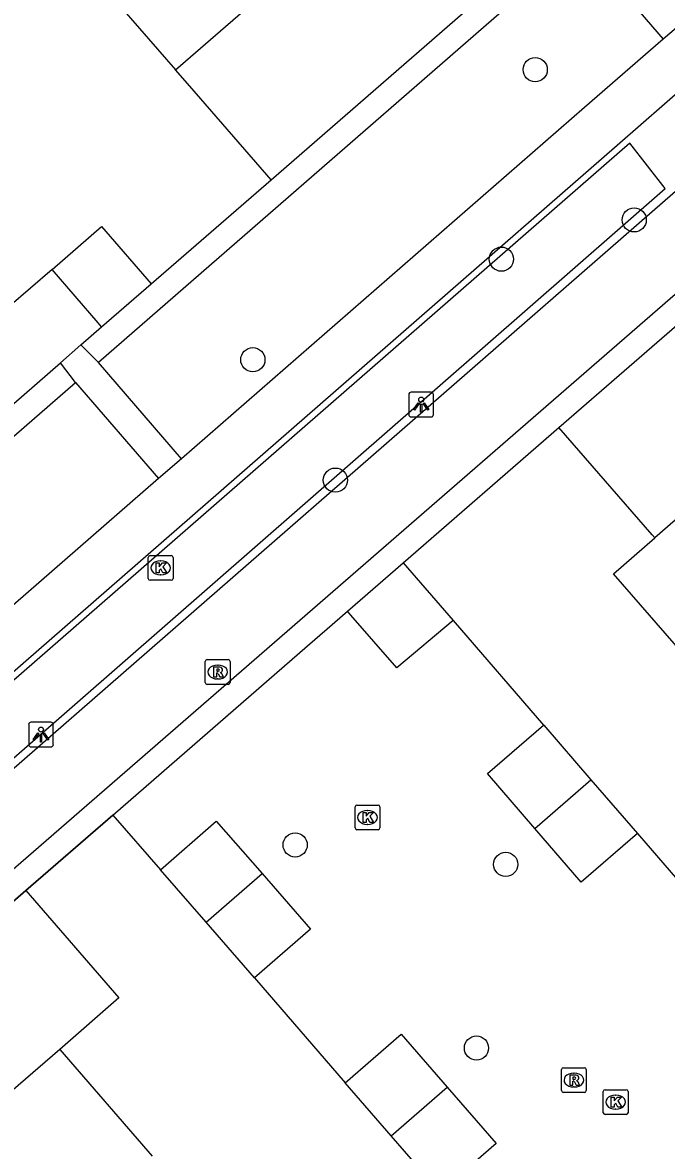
# Model space of a CAD drawing. Extents: x 155888 to 156864, y 383882 to 384671.
# Drawn here: x 156525.81 to 156551.82, y 384294.12 to 384339.71 of the extents above; entities that cross this region are included whole.
import ezdxf

# ---------------------------------------------------------------- set-up
doc = ezdxf.new("R2010")
doc.units = 0
for name, color, linetype in [('IMGEO_Boom', 7, 'Continuous'), ('IMGEO_Fietspad_gesloten', 7, 'Continuous'), ('IMGEO_Greppel_droge_sloot', 7, 'Continuous'), ('IMGEO_Haag', 7, 'Continuous'), ('IMGEO_Kolk', 7, 'Continuous'), ('IMGEO_Lichtpunt', 7, 'Continuous'), ('IMGEO_Muur', 7, 'Continuous'), ('IMGEO_Pand', 7, 'Continuous'), ('IMGEO_Rijbaan_lokaal_open', 7, 'Continuous'), ('IMGEO_Rioolput', 7, 'Continuous'), ('IMGEO_Voetpad_gesloten', 7, 'Continuous'), ('IMGEO_Voetpad_open', 7, 'Continuous')]:
    doc.layers.add(name, color=color, linetype=linetype)

msp = doc.modelspace()

# ---------------------------------------------------------------- linework, layer by layer
at = {"layer": 'IMGEO_Boom'}
for centre in [(156546.521, 384337.806), (156550.521, 384331.734), (156545.155, 384330.147), (156535.116, 384326.082), (156538.451, 384321.216), (156536.825, 384306.471), (156545.33, 384305.686), (156544.148, 384298.261)]:
    msp.add_circle(centre, 0.489, dxfattribs=at)
at = {"layer": 'IMGEO_Fietspad_gesloten'}
for points in [[(156554.933, 384335.268), (156551.774, 384332.513), (156513.461, 384299.101)], [(156511.459, 384293.409), (156514.691, 384296.154), (156515.48, 384296.862), (156553.811, 384330.161), (156554.603, 384330.849), (156557.035, 384332.96)]]:
    msp.add_lwpolyline(points, dxfattribs=at)
at = {"layer": 'IMGEO_Greppel_droge_sloot'}
msp.add_lwpolyline([(156513.259, 384299.332), (156551.773, 384332.999), (156550.337, 384334.838), (156511.686, 384301.131)], dxfattribs=at)
at = {"layer": 'IMGEO_Haag'}
for points in [[(156548.354, 384342.914), (156545.166, 384340.14), (156528.875, 384325.967)], [(156531.007, 384329.151), (156535.853, 384333.36)], [(156506.779, 384306.742), (156527.957, 384325.168)], [(156541.185, 384317.875), (156547.477, 384323.346)], [(156525.947, 384304.624), (156529.455, 384307.68)]]:
    msp.add_lwpolyline(points, dxfattribs=at)
at = {"layer": 'IMGEO_Kolk'}
for p, q in [((156530.891, 384317.242), (156530.891, 384318.094)), ((156530.966, 384318.168), (156531.818, 384318.168)), ((156531.379, 384317.948), (156531.404, 384317.948)), ((156531.892, 384318.094), (156531.892, 384317.242)), ((156531.818, 384317.168), (156530.966, 384317.168)), ((156531.402, 384317.388), (156531.377, 384317.388)), ((156539.246, 384307.157), (156539.246, 384308.009)), ((156539.321, 384308.083), (156540.173, 384308.083)), ((156540.247, 384308.009), (156540.247, 384307.157)), ((156539.734, 384307.863), (156539.759, 384307.863)), ((156540.173, 384307.083), (156539.321, 384307.083)), ((156539.757, 384307.303), (156539.732, 384307.303)), ((156549.271, 384295.65), (156549.271, 384296.502)), ((156549.346, 384296.576), (156550.198, 384296.576)), ((156550.272, 384296.502), (156550.272, 384295.65)), ((156549.759, 384296.356), (156549.784, 384296.356)), ((156550.198, 384295.576), (156549.346, 384295.576)), ((156549.782, 384295.796), (156549.757, 384295.796))]:
    msp.add_line(p, q, dxfattribs=at)
for points in [[(156530.891, 384317.242), (156530.891, 384318.094)], [(156530.966, 384318.168), (156531.818, 384318.168)], [(156531.892, 384318.094), (156531.892, 384317.242)], [(156531.212, 384317.868), (156531.335, 384317.868), (156531.335, 384317.717), (156531.465, 384317.868), (156531.629, 384317.868), (156531.483, 384317.717), (156531.636, 384317.468), (156531.484, 384317.468), (156531.399, 384317.632), (156531.335, 384317.565), (156531.335, 384317.468), (156531.212, 384317.468), (156531.212, 384317.868)], [(156531.818, 384317.168), (156530.966, 384317.168)], [(156539.246, 384307.157), (156539.246, 384308.009)], [(156539.321, 384308.083), (156540.173, 384308.083)], [(156540.247, 384308.009), (156540.247, 384307.157)], [(156539.567, 384307.783), (156539.69, 384307.783), (156539.69, 384307.632), (156539.82, 384307.783), (156539.984, 384307.783), (156539.838, 384307.632), (156539.991, 384307.383), (156539.839, 384307.383), (156539.754, 384307.547), (156539.69, 384307.48), (156539.69, 384307.383), (156539.567, 384307.383), (156539.567, 384307.783)], [(156540.173, 384307.083), (156539.321, 384307.083)], [(156549.271, 384295.65), (156549.271, 384296.502)], [(156549.346, 384296.576), (156550.198, 384296.576)], [(156550.272, 384296.502), (156550.272, 384295.65)], [(156549.592, 384296.276), (156549.715, 384296.276), (156549.715, 384296.125), (156549.845, 384296.276), (156550.009, 384296.276), (156549.863, 384296.125), (156550.016, 384295.876), (156549.864, 384295.876), (156549.779, 384296.04), (156549.715, 384295.973), (156549.715, 384295.876), (156549.592, 384295.876), (156549.592, 384296.276)], [(156550.198, 384295.576), (156549.346, 384295.576)]]:
    msp.add_lwpolyline(points, dxfattribs=at)
for centre, start, end in [((156530.968, 384318.092), 91.552, 178.448), ((156530.968, 384318.092), 91.552, 178.448), ((156531.816, 384318.092), 1.552, 88.448), ((156531.816, 384318.092), 1.552, 88.448), ((156530.968, 384317.244), 181.552, 268.448), ((156530.968, 384317.244), 181.552, 268.448), ((156531.816, 384317.244), 271.552, 358.448), ((156531.816, 384317.244), 271.552, 358.448), ((156539.323, 384308.007), 91.552, 178.448), ((156539.323, 384308.007), 91.552, 178.448), ((156540.171, 384308.007), 1.552, 88.448), ((156540.171, 384308.007), 1.552, 88.448), ((156539.323, 384307.159), 181.552, 268.448), ((156539.323, 384307.159), 181.552, 268.448), ((156540.171, 384307.159), 271.552, 358.448), ((156540.171, 384307.159), 271.552, 358.448), ((156549.348, 384296.5), 91.552, 178.448), ((156549.348, 384296.5), 91.552, 178.448), ((156550.196, 384296.5), 1.552, 88.448), ((156550.196, 384296.5), 1.552, 88.448), ((156549.348, 384295.652), 181.552, 268.448), ((156549.348, 384295.652), 181.552, 268.448), ((156550.196, 384295.652), 271.552, 358.448), ((156550.196, 384295.652), 271.552, 358.448)]:
    msp.add_arc(centre, 0.0765, start, end, dxfattribs=at)
for centre, major_axis, ratio, start_param, end_param in [((156531.378, 384317.668), (-0.387, 0.002), 0.722429, 4.712389, 7.853982), ((156531.403, 384317.668), (-0.39, 0.002), 0.717154, 1.570796, 4.712389), ((156539.733, 384307.583), (-0.387, 0.002), 0.722429, 4.712389, 7.853982), ((156539.758, 384307.583), (-0.39, 0.002), 0.717154, 1.570796, 4.712389), ((156549.758, 384296.076), (-0.387, 0.002), 0.722429, 4.712389, 7.853982), ((156549.783, 384296.076), (-0.39, 0.002), 0.717154, 1.570796, 4.712389)]:
    msp.add_ellipse(centre, major_axis=major_axis, ratio=ratio, start_param=start_param, end_param=end_param, dxfattribs=at)
at = {"layer": 'IMGEO_Lichtpunt'}
for p, q in [((156542.317, 384324.768), (156541.509, 384324.768)), ((156542.317, 384324.768), (156541.509, 384324.768)), ((156541.415, 384324.673), (156541.415, 384323.866)), ((156541.415, 384324.673), (156541.415, 384323.866)), ((156542.411, 384323.866), (156542.411, 384324.673)), ((156542.411, 384323.866), (156542.411, 384324.673)), ((156541.509, 384323.772), (156542.317, 384323.772)), ((156541.509, 384323.772), (156542.317, 384323.772)), ((156526.06, 384311.337), (156526.06, 384310.53)), ((156526.06, 384311.337), (156526.06, 384310.53)), ((156526.962, 384311.432), (156526.154, 384311.432)), ((156526.962, 384311.432), (156526.154, 384311.432)), ((156527.056, 384310.53), (156527.056, 384311.337)), ((156527.056, 384310.53), (156527.056, 384311.337)), ((156526.154, 384310.436), (156526.962, 384310.436)), ((156526.154, 384310.436), (156526.962, 384310.436))]:
    msp.add_line(p, q, dxfattribs=at)
for points in [[(156541.789, 384324.337), (156541.828, 384324.309), (156541.64, 384324.047), (156541.602, 384324.074), (156541.789, 384324.337)], [(156541.891, 384324.289), (156541.938, 384324.289), (156541.938, 384323.967), (156541.891, 384323.967), (156541.891, 384324.289)], [(156542.001, 384324.309), (156542.039, 384324.336), (156542.226, 384324.074), (156542.187, 384324.046), (156542.001, 384324.309)], [(156526.434, 384311.001), (156526.473, 384310.973), (156526.285, 384310.711), (156526.247, 384310.738), (156526.434, 384311.001)], [(156526.536, 384310.953), (156526.583, 384310.953), (156526.583, 384310.631), (156526.536, 384310.631), (156526.536, 384310.953)], [(156526.646, 384310.973), (156526.684, 384311), (156526.871, 384310.738), (156526.832, 384310.71), (156526.646, 384310.973)]]:
    msp.add_lwpolyline(points, dxfattribs=at)
for centre in [(156541.914, 384324.471), (156526.559, 384311.135)]:
    msp.add_circle(centre, 0.0994, dxfattribs=at)
for centre, start, end in [((156541.509, 384324.673), 90, 180), ((156541.509, 384324.673), 90, 180), ((156542.317, 384324.673), 0, 90), ((156542.317, 384324.673), 0, 90), ((156541.509, 384323.866), 180, 270), ((156541.509, 384323.866), 180, 270), ((156542.317, 384323.866), 270, 0), ((156542.317, 384323.866), 270, 360), ((156526.154, 384311.337), 90, 180), ((156526.154, 384311.337), 90, 180), ((156526.962, 384311.337), 0, 90), ((156526.962, 384311.337), 0, 90), ((156526.154, 384310.53), 180, 270), ((156526.154, 384310.53), 180, 270), ((156526.962, 384310.53), 270, 0), ((156526.962, 384310.53), 270, 360)]:
    msp.add_arc(centre, 0.0946, start, end, dxfattribs=at)
at = {"layer": 'IMGEO_Muur'}
for points in [[(156531.007, 384329.151), (156535.853, 384333.36)], [(156527.341, 384325.962), (156528.168, 384326.683)], [(156541.185, 384317.875), (156547.477, 384323.346)], [(156529.456, 384307.681), (156525.947, 384304.624), (156523.554, 384302.55)]]:
    msp.add_lwpolyline(points, dxfattribs=at)
at = {"layer": 'IMGEO_Pand'}
for points in [[(156531.995, 384337.802), (156540.657, 384345.332)], [(156528.265, 384342.094), (156531.995, 384337.802)], [(156535.853, 384333.36), (156544.511, 384340.896)], [(156535.853, 384333.36), (156532.574, 384337.135), (156531.995, 384337.802)], [(156527.003, 384329.729), (156529.003, 384331.467), (156531.007, 384329.151)], [(156529.007, 384327.413), (156528.864, 384327.579), (156527.003, 384329.729)], [(156547.477, 384323.346), (156554.475, 384329.42)], [(156529.007, 384327.413), (156531.007, 384329.151)], [(156558.345, 384324.961), (156551.351, 384318.884)], [(156551.351, 384318.884), (156551.247, 384319.004), (156549.362, 384321.175), (156547.477, 384323.346)], [(156553.415, 384313.137), (156552.857, 384313.781), (156549.684, 384317.435), (156551.351, 384318.884)], [(156538.936, 384315.919), (156541.185, 384317.875)], [(156541.185, 384317.875), (156543.213, 384315.543)], [(156543.213, 384315.543), (156540.929, 384313.627), (156539.076, 384315.758), (156538.936, 384315.919)], [(156546.507, 384307.14), (156544.595, 384309.359), (156546.861, 384311.313)], [(156546.861, 384311.313), (156546.867, 384311.318), (156548.773, 384309.107)], [(156546.507, 384307.14), (156548.773, 384309.107)], [(156548.773, 384309.107), (156550.651, 384306.928)], [(156531.379, 384305.467), (156533.64, 384307.438), (156535.492, 384305.313)], [(156550.651, 384306.928), (156548.379, 384304.969), (156546.507, 384307.14)], [(156533.228, 384303.346), (156531.379, 384305.467)], [(156533.228, 384303.346), (156535.492, 384305.313)], [(156535.492, 384305.313), (156537.45, 384303.067), (156535.189, 384301.096)], [(156516.106, 384296.095), (156523.554, 384302.55), (156525.947, 384304.624)], [(156525.947, 384304.624), (156529.707, 384300.287), (156527.315, 384298.209)], [(156535.189, 384301.096), (156533.228, 384303.346)], [(156538.839, 384296.86), (156541.106, 384298.825), (156542.962, 384296.685)], [(156527.315, 384298.209), (156525.337, 384296.491), (156519.875, 384291.745)], [(156527.315, 384298.209), (156531.05, 384293.898)], [(156540.697, 384294.717), (156538.839, 384296.86)], [(156540.697, 384294.717), (156542.962, 384296.685)], [(156542.962, 384296.685), (156544.943, 384294.4), (156542.676, 384292.435)], [(156542.676, 384292.435), (156540.697, 384294.717)]]:
    msp.add_lwpolyline(points, dxfattribs=at)
at = {"layer": 'IMGEO_Rijbaan_lokaal_open'}
for points in [[(156527.003, 384329.729), (156525.26, 384328.215), (156521.587, 384332.461), (156523.083, 384333.756)], [(156528.168, 384326.683), (156529.007, 384327.413)], [(156527.341, 384325.962), (156528.168, 384326.683)], [(156519.431, 384319.075), (156519.574, 384319.199), (156527.341, 384325.962)], [(156529.455, 384307.68), (156529.456, 384307.681), (156537.32, 384314.519), (156538.115, 384315.206), (156538.936, 384315.919)], [(156543.213, 384315.543), (156546.861, 384311.313)], [(156529.455, 384307.68), (156531.379, 384305.467)], [(156550.651, 384306.928), (156554.322, 384302.692)], [(156535.189, 384301.096), (156538.839, 384296.86)]]:
    msp.add_lwpolyline(points, dxfattribs=at)
at = {"layer": 'IMGEO_Rioolput'}
for p, q in [((156533.195, 384313.034), (156533.195, 384313.886)), ((156533.27, 384313.96), (156534.122, 384313.96)), ((156534.196, 384313.886), (156534.196, 384313.034)), ((156533.683, 384313.74), (156533.708, 384313.74)), ((156534.122, 384312.96), (156533.27, 384312.96)), ((156533.706, 384313.18), (156533.681, 384313.18)), ((156547.585, 384296.542), (156547.585, 384297.394)), ((156547.66, 384297.468), (156548.512, 384297.468)), ((156548.586, 384297.394), (156548.586, 384296.542)), ((156548.073, 384297.248), (156548.098, 384297.248)), ((156548.096, 384296.688), (156548.071, 384296.688)), ((156548.512, 384296.468), (156547.66, 384296.468))]:
    msp.add_line(p, q, dxfattribs=at)
for points in [[(156533.195, 384313.034), (156533.195, 384313.886)], [(156533.27, 384313.96), (156534.122, 384313.96)], [(156534.196, 384313.886), (156534.196, 384313.034)], [(156533.784, 384313.658), (156533.532, 384313.66), (156533.532, 384313.26)], [(156533.532, 384313.26), (156533.656, 384313.26), (156533.656, 384313.422), (156533.667, 384313.422)], [(156533.71, 384313.579), (156533.656, 384313.579), (156533.656, 384313.498)], [(156533.656, 384313.498), (156533.708, 384313.498)], [(156533.714, 384313.393), (156533.785, 384313.26), (156533.925, 384313.26), (156533.86, 384313.386)], [(156534.122, 384312.96), (156533.27, 384312.96)], [(156547.585, 384296.542), (156547.585, 384297.394)], [(156547.66, 384297.468), (156548.512, 384297.468)], [(156548.586, 384297.394), (156548.586, 384296.542)], [(156548.174, 384297.166), (156547.922, 384297.168), (156547.922, 384296.768)], [(156547.922, 384296.768), (156548.046, 384296.768), (156548.046, 384296.93), (156548.057, 384296.93)], [(156548.1, 384297.087), (156548.046, 384297.087), (156548.046, 384297.006)], [(156548.046, 384297.006), (156548.098, 384297.006)], [(156548.104, 384296.901), (156548.175, 384296.768), (156548.315, 384296.768), (156548.25, 384296.894)], [(156548.512, 384296.468), (156547.66, 384296.468)]]:
    msp.add_lwpolyline(points, dxfattribs=at)
for centre, radius, start, end in [((156533.272, 384313.884), 0.0765, 91.552, 178.448), ((156533.272, 384313.884), 0.0765, 91.552, 178.448), ((156534.12, 384313.884), 0.0765, 1.552, 88.448), ((156534.12, 384313.884), 0.0765, 1.552, 88.448), ((156533.666, 384313.369), 0.0533, 26.0293, 88.6989), ((156533.692, 384313.687), 0.19, 274.7715, 282.9687), ((156533.716, 384313.483), 0.0964, 77.0061, 93.1865), ((156533.73, 384313.54), 0.0378, 276.6634, 79.6772), ((156533.783, 384313.548), 0.109, 350.3612, 89.416), ((156533.781, 384313.548), 0.112, 277.5842, 350.9817), ((156533.765, 384313.333), 0.108, 29.5134, 73.7905), ((156533.272, 384313.036), 0.0765, 181.552, 268.448), ((156533.272, 384313.036), 0.0765, 181.552, 268.448), ((156534.12, 384313.036), 0.0765, 271.552, 358.448), ((156534.12, 384313.036), 0.0765, 271.552, 358.448), ((156547.662, 384297.392), 0.0765, 91.552, 178.448), ((156547.662, 384297.392), 0.0765, 91.552, 178.448), ((156548.51, 384297.392), 0.0765, 1.552, 88.448), ((156548.51, 384297.392), 0.0765, 1.552, 88.448), ((156548.056, 384296.877), 0.0533, 26.0293, 88.6989), ((156548.082, 384297.195), 0.19, 274.7715, 282.9687), ((156548.106, 384296.991), 0.0964, 77.0061, 93.1865), ((156548.12, 384297.048), 0.0378, 276.6634, 79.6772), ((156548.173, 384297.056), 0.109, 350.3612, 89.416), ((156548.171, 384297.056), 0.112, 277.5842, 350.9817), ((156548.155, 384296.841), 0.108, 29.5134, 73.7905), ((156547.662, 384296.544), 0.0765, 181.552, 268.448), ((156547.662, 384296.544), 0.0765, 181.552, 268.448), ((156548.51, 384296.544), 0.0765, 271.552, 358.448), ((156548.51, 384296.544), 0.0765, 271.552, 358.448)]:
    msp.add_arc(centre, radius, start, end, dxfattribs=at)
for centre, major_axis, ratio, start_param, end_param in [((156533.682, 384313.46), (-0.387, 0.002), 0.722429, 4.712389, 7.853982), ((156533.707, 384313.46), (-0.39, 0.002), 0.717154, 1.570796, 4.712389), ((156548.072, 384296.968), (-0.387, 0.002), 0.722429, 4.712389, 7.853982), ((156548.097, 384296.968), (-0.39, 0.002), 0.717154, 1.570796, 4.712389)]:
    msp.add_ellipse(centre, major_axis=major_axis, ratio=ratio, start_param=start_param, end_param=end_param, dxfattribs=at)
at = {"layer": 'IMGEO_Voetpad_gesloten'}
for points in [[(156553.763, 384340.821), (156551.693, 384339.037)], [(156551.693, 384339.037), (156548.518, 384336.271), (156532.232, 384322.082)], [(156511.511, 384301.331), (156549.833, 384334.752), (156552.702, 384337.254)], [(156532.232, 384322.082), (156531.31, 384321.278)], [(156531.31, 384321.278), (156510.173, 384302.862)]]:
    msp.add_lwpolyline(points, dxfattribs=at)
at = {"layer": 'IMGEO_Voetpad_open'}
for points in [[(156548.354, 384342.914), (156551.693, 384339.037)], [(156528.875, 384325.967), (156528.168, 384326.683)], [(156527.957, 384325.168), (156527.341, 384325.962)], [(156532.232, 384322.082), (156528.875, 384325.967)], [(156527.957, 384325.168), (156531.31, 384321.278)]]:
    msp.add_lwpolyline(points, dxfattribs=at)

doc.saveas('drawing.dxf')
